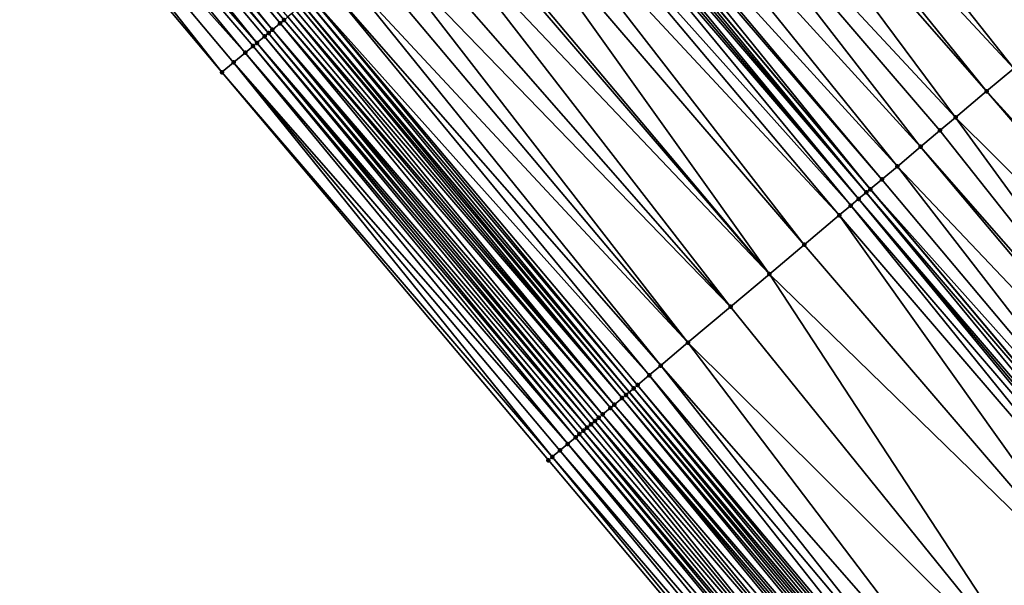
# Model space of a CAD drawing. Header units: feet. Extents: x 2004186 to 2014793, y 836912 to 864902.
# Tile 442 of 656: x 2008191 to 2008230, y 850998 to 851021. Entities that reach past the tile are written whole.
import ezdxf

# ---------------------------------------------------------------- set-up
doc = ezdxf.new("R2010")
doc.units = ezdxf.units.FT
doc.header["$LTSCALE"] = 100
doc.header["$MEASUREMENT"] = 0
for name, color, linetype, lineweight in [('EP_Travel Lane', 5, 'Continuous', 40), ('GPL_Skip Line', 2, 'Continuous', 40), ('Road Shots', 4, 'Continuous', 200), ('Road X-Section', 30, 'Continuous', 13)]:
    doc.layers.add(name, color=color, linetype=linetype, lineweight=lineweight)
doc.layers.add('I-77 SB_MM21-27-Surface-Border', color=7, linetype='Continuous')
doc.layers.add('I-77 SB_MM21-27-Surface-TIN', color=7, linetype='Continuous')

msp = doc.modelspace()

# ---------------------------------------------------------------- linework, layer by layer
at = {"layer": 'EP_Travel Lane'}
msp.add_polyline3d([(2008292.161601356, 850914.2869187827, 430.6268479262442), (2008279.284497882, 850929.5896444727, 430.7093854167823), (2008266.40731195, 850944.8924681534, 430.7616198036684), (2008253.53014894, 850960.1952645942, 430.8222839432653), (2008240.644264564, 850975.4849806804, 430.932558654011), (2008227.753702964, 850990.7763473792, 431.021995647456), (2008214.863085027, 851006.067780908, 431.0876824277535), (2008201.972478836, 851021.3592005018, 431.1583114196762), (2008189.081876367, 851036.6506156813, 431.2305141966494), (2008176.191295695, 851051.9420050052, 431.3119056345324), (2008163.300685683, 851067.2334291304, 431.3809291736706), (2008150.410106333, 851082.5248168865, 431.4628726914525), (2008137.537942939, 851097.8331091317, 431.5089048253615), (2008124.675411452, 851113.1481783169, 431.575924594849)], dxfattribs=at)
at = {"layer": 'GPL_Skip Line'}
msp.add_polyline3d([(2008301.634466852, 850922.2540007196, 430.8343349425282), (2008288.760262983, 850937.5592348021, 430.9043157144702), (2008275.886114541, 850952.8644029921, 430.9946586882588), (2008263.011883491, 850968.1696693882, 431.0546537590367), (2008250.133467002, 850983.4711834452, 431.1583035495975), (2008237.254279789, 850998.7721472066, 431.2429606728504), (2008224.375028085, 851014.0731875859, 431.3004063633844), (2008211.495798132, 851029.3742021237, 431.3670298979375), (2008198.61661087, 851044.6751659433, 431.4516665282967), (2008185.737372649, 851059.9761903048, 431.5148009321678), (2008172.858154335, 851075.2771910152, 431.5863354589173), (2008159.978934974, 851090.5781929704, 431.6574278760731), (2008147.100408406, 851105.8798665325, 431.7113844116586), (2008134.222225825, 851121.1818336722, 431.7648427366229)], dxfattribs=at)
at = {"layer": 'I-77 SB_MM21-27-Surface-Border', "color": 3, "linetype": 'ByBlock', "lineweight": -2}
msp.add_polyline3d([(2008290.613956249, 850912.9853251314, 430.585426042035), (2008277.739760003, 850928.2905501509, 430.6582145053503), (2008263.640976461, 850942.566024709, 430.6716880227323), (2008250.613693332, 850957.7425469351, 430.7321086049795), (2008237.585765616, 850972.911108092, 430.820481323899), (2008224.553565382, 850988.0832812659, 430.9042862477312), (2008211.6743638, 851003.3842620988, 430.9828871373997), (2008198.795162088, 851018.6852430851, 431.0614199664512), (2008185.915927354, 851033.9862633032, 431.1260261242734), (2008173.18973651, 851049.4160374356, 431.2045160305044), (2008160.616530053, 851064.974636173, 431.2717835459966), (2008148.349384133, 851080.7907751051, 431.3553174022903), (2008135.776214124, 851096.3508253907, 431.4326714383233), (2008122.285934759, 851111.1376832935, 431.4796372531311)], dxfattribs=at)
at = {"layer": 'I-77 SB_MM21-27-Surface-TIN', "color": 128, "linetype": 'ByBlock', "lineweight": -2}
for points in [[(2008188.364326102, 851036.0466864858, 431.2201145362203), (2008188.211312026, 851035.9178971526, 431.2188100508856), (2008201.090536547, 851020.6168890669, 431.1498949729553)], [(2008188.364326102, 851036.0466864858, 431.2201145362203), (2008201.243562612, 851020.7456641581, 431.1562576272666), (2008201.396573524, 851020.8744572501, 431.1562273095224)], [(2008188.364326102, 851036.0466864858, 431.2201145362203), (2008201.090536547, 851020.6168890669, 431.1498949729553), (2008201.243562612, 851020.7456641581, 431.1562576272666)], [(2008187.905269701, 851035.6603353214, 431.2102217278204), (2008187.59921527, 851035.4027878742, 431.1965248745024), (2008200.631446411, 851020.2305779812, 431.1257677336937)], [(2008188.211312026, 851035.9178971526, 431.2188100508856), (2008187.905269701, 851035.6603353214, 431.2102217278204), (2008200.784473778, 851020.3593515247, 431.1326802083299)], [(2008187.905269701, 851035.6603353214, 431.2102217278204), (2008200.631446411, 851020.2305779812, 431.1257677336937), (2008200.784473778, 851020.3593515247, 431.1326802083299)], [(2008188.211312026, 851035.9178971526, 431.2188100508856), (2008200.784473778, 851020.3593515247, 431.1326802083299), (2008201.090536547, 851020.6168890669, 431.1498949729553)], [(2008219.299147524, 851035.9428959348, 431.2780660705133), (2008217.616073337, 851034.5261174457, 431.2977489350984), (2008231.413351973, 851019.9978814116, 431.2238530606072)], [(2008219.299147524, 851035.9428959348, 431.2780660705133), (2008232.025375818, 851020.5130773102, 431.215373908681), (2008232.331378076, 851020.7706867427, 431.2070559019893)], [(2008219.299147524, 851035.9428959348, 431.2780660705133), (2008231.413351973, 851019.9978814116, 431.2238530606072), (2008232.025375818, 851020.5130773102, 431.215373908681)], [(2008187.59921527, 851035.4027878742, 431.1965248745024), (2008186.987114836, 851034.8876829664, 431.1726874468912), (2008200.172396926, 851019.8442186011, 431.118792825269)], [(2008187.59921527, 851035.4027878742, 431.1965248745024), (2008200.478427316, 851020.1017946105, 431.1223456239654), (2008200.631446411, 851020.2305779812, 431.1257677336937)], [(2008187.59921527, 851035.4027878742, 431.1965248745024), (2008200.172396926, 851019.8442186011, 431.118792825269), (2008200.478427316, 851020.1017946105, 431.1223456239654)], [(2008186.987114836, 851034.8876829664, 431.1726874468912), (2008186.374999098, 851034.3725962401, 431.1423925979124), (2008199.713315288, 851019.4578974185, 431.0982516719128)], [(2008186.987114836, 851034.8876829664, 431.1726874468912), (2008200.019375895, 851019.7154375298, 431.1145539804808), (2008200.172396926, 851019.8442186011, 431.118792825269)], [(2008186.987114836, 851034.8876829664, 431.1726874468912), (2008199.713315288, 851019.4578974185, 431.0982516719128), (2008200.019375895, 851019.7154375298, 431.1145539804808)], [(2008217.616073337, 851034.5261174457, 431.2977489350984), (2008216.392008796, 851033.4957456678, 431.3075966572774), (2008230.036284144, 851018.838707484, 431.236948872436)], [(2008217.616073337, 851034.5261174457, 431.2977489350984), (2008230.036284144, 851018.838707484, 431.236948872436), (2008231.413351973, 851019.9978814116, 431.2238530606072)], [(2008186.374999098, 851034.3725962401, 431.1423925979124), (2008185.915927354, 851033.9862633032, 431.1260261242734), (2008198.795162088, 851018.6852430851, 431.0614199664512)], [(2008186.374999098, 851034.3725962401, 431.1423925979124), (2008199.25423714, 851019.0715720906, 431.0791828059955), (2008199.713315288, 851019.4578974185, 431.0982516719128)], [(2008186.374999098, 851034.3725962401, 431.1423925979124), (2008198.795162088, 851018.6852430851, 431.0614199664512), (2008199.25423714, 851019.0715720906, 431.0791828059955)], [(2008216.392008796, 851033.4957456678, 431.3075966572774), (2008215.779979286, 851032.9805564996, 431.3136851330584), (2008228.965223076, 851017.9371376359, 431.2436278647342)], [(2008216.392008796, 851033.4957456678, 431.3075966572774), (2008228.965223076, 851017.9371376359, 431.2436278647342), (2008230.036284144, 851018.838707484, 431.236948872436)], [(2008215.779979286, 851032.9805564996, 431.3136851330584), (2008214.096900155, 851031.5637838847, 431.3312816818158), (2008227.741159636, 851016.9067645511, 431.2539403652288)], [(2008215.779979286, 851032.9805564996, 431.3136851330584), (2008227.741159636, 851016.9067645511, 431.2539403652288), (2008228.965223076, 851017.9371376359, 431.2436278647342)], [(2008214.096900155, 851031.5637838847, 431.3312816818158), (2008212.872856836, 851030.5333868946, 431.3500837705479), (2008226.364100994, 851015.7475797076, 431.2709129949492)], [(2008214.096900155, 851031.5637838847, 431.3312816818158), (2008227.129127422, 851016.3915785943, 431.2588885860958), (2008227.741159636, 851016.9067645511, 431.2539403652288)], [(2008214.096900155, 851031.5637838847, 431.3312816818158), (2008226.364100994, 851015.7475797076, 431.2709129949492), (2008227.129127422, 851016.3915785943, 431.2588885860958)], [(2008212.872856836, 851030.5333868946, 431.3500837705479), (2008211.954839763, 851029.7605708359, 431.3706904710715), (2008225.446072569, 851014.9747771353, 431.2867303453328)], [(2008212.872856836, 851030.5333868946, 431.3500837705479), (2008225.446072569, 851014.9747771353, 431.2867303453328), (2008226.364100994, 851015.7475797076, 431.2709129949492)], [(2008211.801823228, 851029.6317844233, 431.3683487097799), (2008211.495798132, 851029.3742021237, 431.3670298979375), (2008224.375028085, 851014.0731875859, 431.3004063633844)], [(2008211.954839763, 851029.7605708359, 431.3706904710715), (2008211.801823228, 851029.6317844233, 431.3683487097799), (2008224.83405208, 851014.4595772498, 431.2966255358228)], [(2008211.801823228, 851029.6317844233, 431.3683487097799), (2008224.375028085, 851014.0731875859, 431.3004063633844), (2008224.83405208, 851014.4595772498, 431.2966255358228)], [(2008211.954839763, 851029.7605708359, 431.3706904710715), (2008224.83405208, 851014.4595772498, 431.2966255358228), (2008225.446072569, 851014.9747771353, 431.2867303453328)], [(2008211.036776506, 851028.987809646, 431.3718099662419), (2008210.883763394, 851028.8590191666, 431.3709124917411), (2008223.915998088, 851013.686805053, 431.3016547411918)], [(2008211.189778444, 851029.1166134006, 431.3679925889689), (2008211.036776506, 851028.987809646, 431.3718099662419), (2008223.915998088, 851013.686805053, 431.3016547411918)], [(2008211.342785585, 851029.2454109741, 431.3663704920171), (2008211.189778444, 851029.1166134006, 431.3679925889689), (2008224.222012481, 851013.9444000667, 431.2984576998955)], [(2008211.189778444, 851029.1166134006, 431.3679925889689), (2008223.915998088, 851013.686805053, 431.3016547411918), (2008224.222012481, 851013.9444000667, 431.2984576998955)], [(2008211.342785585, 851029.2454109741, 431.3663704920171), (2008224.222012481, 851013.9444000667, 431.2984576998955), (2008211.495798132, 851029.3742021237, 431.3670298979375)], [(2008224.222012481, 851013.9444000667, 431.2984576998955), (2008224.375028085, 851014.0731875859, 431.3004063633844), (2008211.495798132, 851029.3742021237, 431.3670298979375)], [(2008210.883763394, 851028.8590191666, 431.3709124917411), (2008210.271691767, 851028.3438800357, 431.3592298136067), (2008223.60997023, 851013.4292260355, 431.299170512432)], [(2008210.883763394, 851028.8590191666, 431.3709124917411), (2008223.60997023, 851013.4292260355, 431.299170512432), (2008223.915998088, 851013.686805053, 431.3016547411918)], [(2008210.271691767, 851028.3438800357, 431.3592298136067), (2008209.506585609, 851027.69997587, 431.3376126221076), (2008223.150911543, 851013.0428775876, 431.2883131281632)], [(2008210.271691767, 851028.3438800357, 431.3592298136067), (2008223.150911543, 851013.0428775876, 431.2883131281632), (2008223.60997023, 851013.4292260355, 431.299170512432)], [(2008209.506585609, 851027.69997587, 431.3376126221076), (2008208.741488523, 851027.0560609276, 431.3198229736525), (2008221.773730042, 851011.8838387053, 431.2534462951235)], [(2008209.506585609, 851027.69997587, 431.3376126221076), (2008221.773730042, 851011.8838387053, 431.2534462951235), (2008223.150911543, 851013.0428775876, 431.2883131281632)], [(2008208.741488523, 851027.0560609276, 431.3198229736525), (2008207.517353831, 851026.025772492, 431.3000707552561), (2008220.396562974, 851010.724782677, 431.2246688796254)], [(2008208.741488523, 851027.0560609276, 431.3198229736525), (2008220.396562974, 851010.724782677, 431.2246688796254), (2008221.773730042, 851011.8838387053, 431.2534462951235)], [(2008207.364333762, 851025.8969902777, 431.2962378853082), (2008206.599247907, 851025.2530619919, 431.2831873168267), (2008220.396562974, 851010.724782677, 431.2246688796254)], [(2008207.517353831, 851026.025772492, 431.3000707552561), (2008207.364333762, 851025.8969902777, 431.2962378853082), (2008220.396562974, 851010.724782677, 431.2246688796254)], [(2008206.599247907, 851025.2530619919, 431.2831873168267), (2008205.681133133, 851024.480362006, 431.2625695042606), (2008218.866399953, 851009.4369157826, 431.2022346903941)], [(2008206.599247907, 851025.2530619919, 431.2831873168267), (2008218.866399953, 851009.4369157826, 431.2022346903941), (2008220.396562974, 851010.724782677, 431.2246688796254)], [(2008205.681133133, 851024.480362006, 431.2625695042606), (2008204.91604166, 851023.8364403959, 431.2471479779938), (2008218.866399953, 851009.4369157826, 431.2022346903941)], [(2008204.91604166, 851023.8364403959, 431.2471479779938), (2008204.303964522, 851023.3213078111, 431.2331403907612), (2008217.1831991, 851008.0202877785, 431.1684722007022)], [(2008204.91604166, 851023.8364403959, 431.2471479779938), (2008217.1831991, 851008.0202877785, 431.1684722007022), (2008218.866399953, 851009.4369157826, 431.2022346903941)], [(2008204.303964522, 851023.3213078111, 431.2331403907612), (2008203.538879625, 851022.677378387, 431.2204939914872), (2008217.1831991, 851008.0202877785, 431.1684722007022)], [(2008203.538879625, 851022.677378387, 431.2204939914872), (2008202.926813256, 851022.1622330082, 431.2110302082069), (2008216.112084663, 851007.1187813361, 431.1526320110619)], [(2008203.538879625, 851022.677378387, 431.2204939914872), (2008216.112084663, 851007.1187813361, 431.1526320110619), (2008217.1831991, 851008.0202877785, 431.1684722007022)], [(2008202.926813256, 851022.1622330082, 431.2110302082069), (2008202.314717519, 851021.6471225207, 431.1891744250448), (2008215.653028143, 851006.732430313, 431.1426892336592)], [(2008202.926813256, 851022.1622330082, 431.2110302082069), (2008215.653028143, 851006.732430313, 431.1426892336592), (2008216.112084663, 851007.1187813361, 431.1526320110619)], [(2008202.314717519, 851021.6471225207, 431.1891744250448), (2008202.161688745, 851021.5183506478, 431.181668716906), (2008215.040909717, 851006.2173467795, 431.111260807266)], [(2008202.314717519, 851021.6471225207, 431.1891744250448), (2008215.193946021, 851006.3461097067, 431.1219436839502), (2008215.653028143, 851006.732430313, 431.1426892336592)], [(2008202.314717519, 851021.6471225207, 431.1891744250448), (2008215.040909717, 851006.2173467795, 431.111260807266), (2008215.193946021, 851006.3461097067, 431.1219436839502)], [(2008201.855577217, 851021.2608710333, 431.1438803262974), (2008201.702563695, 851021.1320810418, 431.1428095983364), (2008214.58175749, 851005.8311094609, 431.0609347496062)], [(2008201.855577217, 851021.2608710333, 431.1438803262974), (2008214.734791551, 851005.9598750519, 431.0706715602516), (2008201.972478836, 851021.3592005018, 431.1583114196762)], [(2008201.855577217, 851021.2608710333, 431.1438803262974), (2008214.58175749, 851005.8311094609, 431.0609347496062), (2008214.734791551, 851005.9598750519, 431.0706715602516)], [(2008202.161688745, 851021.5183506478, 431.181668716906), (2008201.972478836, 851021.3592005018, 431.1583114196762), (2008214.863085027, 851006.067780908, 431.0876824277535)], [(2008214.734791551, 851005.9598750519, 431.0706715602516), (2008214.863085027, 851006.067780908, 431.0876824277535), (2008201.972478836, 851021.3592005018, 431.1583114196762)], [(2008202.161688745, 851021.5183506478, 431.181668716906), (2008214.863085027, 851006.067780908, 431.0876824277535), (2008215.040909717, 851006.2173467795, 431.111260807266)], [(2008201.396573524, 851020.8744572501, 431.1562273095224), (2008201.243562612, 851020.7456641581, 431.1562576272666), (2008214.27576926, 851005.5734833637, 431.0751714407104)], [(2008201.549573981, 851021.0032627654, 431.1517845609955), (2008201.396573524, 851020.8744572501, 431.1562273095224), (2008214.27576926, 851005.5734833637, 431.0751714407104)], [(2008201.702563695, 851021.1320810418, 431.1428095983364), (2008201.549573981, 851021.0032627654, 431.1517845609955), (2008214.58175749, 851005.8311094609, 431.0609347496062)], [(2008201.549573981, 851021.0032627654, 431.1517845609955), (2008214.27576926, 851005.5734833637, 431.0751714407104), (2008214.58175749, 851005.8311094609, 431.0609347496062)], [(2008201.090536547, 851020.6168890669, 431.1498949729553), (2008200.784473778, 851020.3593515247, 431.1326802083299), (2008213.816692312, 851005.1871566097, 431.0566092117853)], [(2008201.243562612, 851020.7456641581, 431.1562576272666), (2008201.090536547, 851020.6168890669, 431.1498949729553), (2008214.122760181, 851005.4446880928, 431.0759757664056)], [(2008201.090536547, 851020.6168890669, 431.1498949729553), (2008213.816692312, 851005.1871566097, 431.0566092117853), (2008214.122760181, 851005.4446880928, 431.0759757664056)], [(2008201.243562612, 851020.7456641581, 431.1562576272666), (2008214.122760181, 851005.4446880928, 431.0759757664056), (2008214.27576926, 851005.5734833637, 431.0751714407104)], [(2008200.478427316, 851020.1017946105, 431.1223456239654), (2008200.172396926, 851019.8442186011, 431.118792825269), (2008213.2046052, 851004.6720358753, 431.0383930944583)], [(2008200.631446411, 851020.2305779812, 431.1257677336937), (2008200.478427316, 851020.1017946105, 431.1223456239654), (2008213.357637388, 851004.800803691, 431.0473396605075)], [(2008200.478427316, 851020.1017946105, 431.1223456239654), (2008213.2046052, 851004.6720358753, 431.0383930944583), (2008213.357637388, 851004.800803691, 431.0473396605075)], [(2008200.784473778, 851020.3593515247, 431.1326802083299), (2008200.631446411, 851020.2305779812, 431.1257677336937), (2008213.510661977, 851004.9295805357, 431.0530795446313)], [(2008200.631446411, 851020.2305779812, 431.1257677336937), (2008213.357637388, 851004.800803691, 431.0473396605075), (2008213.510661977, 851004.9295805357, 431.0530795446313)], [(2008200.784473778, 851020.3593515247, 431.1326802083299), (2008213.663674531, 851005.0583716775, 431.0537416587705), (2008213.816692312, 851005.1871566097, 431.0566092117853)], [(2008200.784473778, 851020.3593515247, 431.1326802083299), (2008213.510661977, 851004.9295805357, 431.0530795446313), (2008213.663674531, 851005.0583716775, 431.0537416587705)], [(2008200.019375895, 851019.7154375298, 431.1145539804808), (2008199.713315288, 851019.4578974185, 431.0982516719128), (2008212.7455509, 851004.2856822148, 431.0293870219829)], [(2008200.172396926, 851019.8442186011, 431.118792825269), (2008200.019375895, 851019.7154375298, 431.1145539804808), (2008212.898577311, 851004.4144568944, 431.0358958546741)], [(2008200.019375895, 851019.7154375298, 431.1145539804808), (2008212.7455509, 851004.2856822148, 431.0293870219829), (2008212.898577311, 851004.4144568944, 431.0358958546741)], [(2008200.172396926, 851019.8442186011, 431.118792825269), (2008213.051582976, 851004.5432562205, 431.0336512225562), (2008213.2046052, 851004.6720358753, 431.0383930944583)], [(2008200.172396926, 851019.8442186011, 431.118792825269), (2008212.898577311, 851004.4144568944, 431.0358958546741), (2008213.051582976, 851004.5432562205, 431.0336512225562)], [(2008199.713315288, 851019.4578974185, 431.0982516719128), (2008199.25423714, 851019.0715720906, 431.0791828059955), (2008212.439485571, 851004.0281477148, 431.0110919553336)], [(2008199.713315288, 851019.4578974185, 431.0982516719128), (2008212.439485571, 851004.0281477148, 431.0110919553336), (2008212.7455509, 851004.2856822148, 431.0293870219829)], [(2008199.25423714, 851019.0715720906, 431.0791828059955), (2008198.795162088, 851018.6852430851, 431.0614199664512), (2008211.827394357, 851003.5130318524, 430.9911454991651)], [(2008199.25423714, 851019.0715720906, 431.0791828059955), (2008212.133442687, 851003.7705865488, 431.0022675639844), (2008212.439485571, 851004.0281477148, 431.0110919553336)], [(2008199.25423714, 851019.0715720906, 431.0791828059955), (2008211.827394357, 851003.5130318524, 430.9911454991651), (2008212.133442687, 851003.7705865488, 431.0022675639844)], [(2008198.795162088, 851018.6852430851, 431.0614199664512), (2008211.6743638, 851003.3842620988, 430.9828871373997), (2008211.827394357, 851003.5130318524, 430.9911454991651)], [(2008230.036284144, 851018.838707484, 431.236948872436), (2008228.965223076, 851017.9371376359, 431.2436278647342), (2008242.456505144, 851003.151285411, 431.1804561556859)], [(2008228.965223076, 851017.9371376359, 431.2436278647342), (2008227.741159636, 851016.9067645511, 431.2539403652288), (2008241.997481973, 851002.7648947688, 431.184584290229)], [(2008228.965223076, 851017.9371376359, 431.2436278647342), (2008241.997481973, 851002.7648947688, 431.184584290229), (2008242.456505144, 851003.151285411, 431.1804561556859)], [(2008227.741159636, 851016.9067645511, 431.2539403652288), (2008227.129127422, 851016.3915785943, 431.2588885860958), (2008239.549355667, 851000.7041479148, 431.2054510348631)], [(2008227.741159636, 851016.9067645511, 431.2539403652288), (2008239.549355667, 851000.7041479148, 431.2054510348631), (2008241.997481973, 851002.7648947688, 431.184584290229)], [(2008227.129127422, 851016.3915785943, 431.2588885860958), (2008226.364100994, 851015.7475797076, 431.2709129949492), (2008239.549355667, 851000.7041479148, 431.2054510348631)], [(2008226.364100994, 851015.7475797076, 431.2709129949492), (2008225.446072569, 851014.9747771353, 431.2867303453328), (2008239.243347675, 851000.446545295, 431.2113493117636)], [(2008226.364100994, 851015.7475797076, 431.2709129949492), (2008239.243347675, 851000.446545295, 431.2113493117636), (2008239.549355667, 851000.7041479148, 431.2054510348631)], [(2008225.446072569, 851014.9747771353, 431.2867303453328), (2008224.83405208, 851014.4595772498, 431.2966255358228), (2008237.713310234, 850999.1585292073, 431.2419017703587)], [(2008225.446072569, 851014.9747771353, 431.2867303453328), (2008237.713310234, 850999.1585292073, 431.2419017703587), (2008239.243347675, 851000.446545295, 431.2113493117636)], [(2008224.83405208, 851014.4595772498, 431.2966255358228), (2008224.375028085, 851014.0731875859, 431.3004063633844), (2008237.713310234, 850999.1585292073, 431.2419017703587)], [(2008224.222012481, 851013.9444000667, 431.2984576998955), (2008223.915998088, 851013.686805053, 431.3016547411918), (2008236.948259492, 850998.5145592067, 431.2436666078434)], [(2008224.222012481, 851013.9444000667, 431.2984576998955), (2008237.254279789, 850998.7721472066, 431.2429606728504), (2008224.375028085, 851014.0731875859, 431.3004063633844)], [(2008224.222012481, 851013.9444000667, 431.2984576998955), (2008236.948259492, 850998.5145592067, 431.2436666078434), (2008237.254279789, 850998.7721472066, 431.2429606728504)], [(2008237.713310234, 850999.1585292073, 431.2419017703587), (2008224.375028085, 851014.0731875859, 431.3004063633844), (2008237.254279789, 850998.7721472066, 431.2429606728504)], [(2008223.915998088, 851013.686805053, 431.3016547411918), (2008223.60997023, 851013.4292260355, 431.299170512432), (2008236.642249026, 850998.256959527, 431.2485205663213)], [(2008223.915998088, 851013.686805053, 431.3016547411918), (2008236.79525688, 850998.3857562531, 431.2471995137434), (2008236.948259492, 850998.5145592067, 431.2436666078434)], [(2008223.915998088, 851013.686805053, 431.3016547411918), (2008236.642249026, 850998.256959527, 431.2485205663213), (2008236.79525688, 850998.3857562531, 431.2471995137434)], [(2008223.60997023, 851013.4292260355, 431.299170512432), (2008223.150911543, 851013.0428775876, 431.2883131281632), (2008236.183199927, 850997.8705996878, 431.2417087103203)], [(2008223.60997023, 851013.4292260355, 431.299170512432), (2008236.183199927, 850997.8705996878, 431.2417087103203), (2008236.642249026, 850998.256959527, 431.2485205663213)], [(2008223.150911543, 851013.0428775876, 431.2883131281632), (2008221.773730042, 851011.8838387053, 431.2534462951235), (2008234.80601829, 850996.7115609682, 431.2067832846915)], [(2008223.150911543, 851013.0428775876, 431.2883131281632), (2008234.80601829, 850996.7115609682, 431.2067832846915), (2008236.183199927, 850997.8705996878, 431.2417087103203)], [(2008221.773730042, 851011.8838387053, 431.2534462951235), (2008220.396562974, 851010.724782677, 431.2246688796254), (2008234.80601829, 850996.7115609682, 431.2067832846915)], [(2008220.396562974, 851010.724782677, 431.2246688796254), (2008218.866399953, 851009.4369157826, 431.2022346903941), (2008231.439598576, 850993.8783263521, 431.1316588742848)], [(2008220.396562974, 851010.724782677, 431.2246688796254), (2008231.439598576, 850993.8783263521, 431.1316588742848), (2008234.80601829, 850996.7115609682, 431.2067832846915)], [(2008218.866399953, 851009.4369157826, 431.2022346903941), (2008217.1831991, 851008.0202877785, 431.1684722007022), (2008231.439598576, 850993.8783263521, 431.1316588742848)], [(2008217.1831991, 851008.0202877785, 431.1684722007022), (2008216.112084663, 851007.1187813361, 431.1526320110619), (2008229.297345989, 850992.075341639, 431.0899718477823)], [(2008217.1831991, 851008.0202877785, 431.1684722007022), (2008229.297345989, 850992.075341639, 431.0899718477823), (2008231.439598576, 850993.8783263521, 431.1316588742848)], [(2008216.112084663, 851007.1187813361, 431.1526320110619), (2008215.653028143, 851006.732430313, 431.1426892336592), (2008228.532252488, 850991.4314224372, 431.0736950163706)], [(2008216.112084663, 851007.1187813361, 431.1526320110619), (2008228.532252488, 850991.4314224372, 431.0736950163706), (2008229.297345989, 850992.075341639, 431.0899718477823)], [(2008215.653028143, 851006.732430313, 431.1426892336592), (2008215.193946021, 851006.3461097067, 431.1219436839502), (2008228.073182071, 850991.0450879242, 431.0578882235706)], [(2008215.653028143, 851006.732430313, 431.1426892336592), (2008228.073182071, 850991.0450879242, 431.0578882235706), (2008228.532252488, 850991.4314224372, 431.0736950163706)], [(2008214.734791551, 851005.9598750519, 431.0706715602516), (2008227.614014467, 850990.6588688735, 431.0010738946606), (2008214.863085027, 851006.067780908, 431.0876824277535)], [(2008215.040909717, 851006.2173467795, 431.111260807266), (2008214.863085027, 851006.067780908, 431.0876824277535), (2008227.753702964, 850990.7763473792, 431.021995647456)], [(2008227.614014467, 850990.6588688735, 431.0010738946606), (2008227.753702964, 850990.7763473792, 431.021995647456), (2008214.863085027, 851006.067780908, 431.0876824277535)], [(2008215.193946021, 851006.3461097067, 431.1219436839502), (2008215.040909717, 851006.2173467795, 431.111260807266), (2008227.920145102, 850990.916325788, 431.0469244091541)], [(2008215.040909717, 851006.2173467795, 431.111260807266), (2008227.753702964, 850990.7763473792, 431.021995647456), (2008227.920145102, 850990.916325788, 431.0469244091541)], [(2008215.193946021, 851006.3461097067, 431.1219436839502), (2008227.920145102, 850990.916325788, 431.0469244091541), (2008228.073182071, 850991.0450879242, 431.0578882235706)], [(2008214.58175749, 851005.8311094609, 431.0609347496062), (2008214.27576926, 851005.5734833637, 431.0751714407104), (2008227.307993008, 850990.4012822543, 431.0012893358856)], [(2008214.734791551, 851005.9598750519, 431.0706715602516), (2008214.58175749, 851005.8311094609, 431.0609347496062), (2008227.46097764, 850990.5301065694, 430.9901696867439)], [(2008214.58175749, 851005.8311094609, 431.0609347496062), (2008227.307993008, 850990.4012822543, 431.0012893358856), (2008227.46097764, 850990.5301065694, 430.9901696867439)], [(2008214.734791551, 851005.9598750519, 431.0706715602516), (2008227.46097764, 850990.5301065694, 430.9901696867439), (2008227.614014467, 850990.6588688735, 431.0010738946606)], [(2008214.122760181, 851005.4446880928, 431.0759757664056), (2008213.816692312, 851005.1871566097, 431.0566092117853), (2008226.848961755, 850990.0149012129, 431.0020077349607)], [(2008214.27576926, 851005.5734833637, 431.0751714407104), (2008214.122760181, 851005.4446880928, 431.0759757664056), (2008227.154994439, 850990.2724744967, 431.0065284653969)], [(2008214.122760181, 851005.4446880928, 431.0759757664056), (2008227.001986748, 850990.143677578, 431.0079179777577), (2008227.154994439, 850990.2724744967, 431.0065284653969)], [(2008214.122760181, 851005.4446880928, 431.0759757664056), (2008226.848961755, 850990.0149012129, 431.0020077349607), (2008227.001986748, 850990.143677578, 431.0079179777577)], [(2008214.27576926, 851005.5734833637, 431.0751714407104), (2008227.154994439, 850990.2724744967, 431.0065284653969), (2008227.307993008, 850990.4012822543, 431.0012893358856)], [(2008213.510661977, 851004.9295805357, 431.0530795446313), (2008213.357637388, 851004.800803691, 431.0473396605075), (2008226.083813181, 850989.3710474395, 430.9624931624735)], [(2008213.663674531, 851005.0583716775, 431.0537416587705), (2008213.510661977, 851004.9295805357, 431.0530795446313), (2008226.542892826, 850989.7573709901, 430.9821933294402)], [(2008213.510661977, 851004.9295805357, 431.0530795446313), (2008226.083813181, 850989.3710474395, 430.9624931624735), (2008226.542892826, 850989.7573709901, 430.9821933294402)], [(2008213.816692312, 851005.1871566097, 431.0566092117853), (2008213.663674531, 851005.0583716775, 431.0537416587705), (2008226.542892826, 850989.7573709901, 430.9821933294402)], [(2008213.816692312, 851005.1871566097, 431.0566092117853), (2008226.542892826, 850989.7573709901, 430.9821933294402), (2008226.848961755, 850990.0149012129, 431.0020077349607)], [(2008213.051582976, 851004.5432562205, 431.0336512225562), (2008212.898577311, 851004.4144568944, 431.0358958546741), (2008225.777788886, 850989.1134641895, 430.9615120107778)], [(2008213.2046052, 851004.6720358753, 431.0383930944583), (2008213.051582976, 851004.5432562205, 431.0336512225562), (2008226.083813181, 850989.3710474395, 430.9624931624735)], [(2008213.051582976, 851004.5432562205, 431.0336512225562), (2008225.777788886, 850989.1134641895, 430.9615120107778), (2008226.083813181, 850989.3710474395, 430.9624931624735)], [(2008213.357637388, 851004.800803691, 431.0473396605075), (2008213.2046052, 851004.6720358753, 431.0383930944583), (2008226.083813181, 850989.3710474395, 430.9624931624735)], [(2008212.7455509, 851004.2856822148, 431.0293870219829), (2008212.439485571, 851004.0281477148, 431.0110919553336), (2008225.47172371, 850988.8559295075, 430.9432814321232)], [(2008212.898577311, 851004.4144568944, 431.0358958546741), (2008212.7455509, 851004.2856822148, 431.0293870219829), (2008225.624760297, 850988.9846920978, 430.9540839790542)], [(2008212.7455509, 851004.2856822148, 431.0293870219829), (2008225.47172371, 850988.8559295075, 430.9432814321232), (2008225.624760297, 850988.9846920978, 430.9540839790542)], [(2008212.898577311, 851004.4144568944, 431.0358958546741), (2008225.624760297, 850988.9846920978, 430.9540839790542), (2008225.777788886, 850989.1134641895, 430.9615120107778)], [(2008212.133442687, 851003.7705865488, 431.0022675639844), (2008211.827394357, 851003.5130318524, 430.9911454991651), (2008224.859617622, 850988.3408313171, 430.9170582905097)], [(2008212.439485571, 851004.0281477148, 431.0110919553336), (2008212.133442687, 851003.7705865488, 431.0022675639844), (2008225.165664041, 850988.5983882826, 430.9273746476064)], [(2008212.133442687, 851003.7705865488, 431.0022675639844), (2008224.859617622, 850988.3408313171, 430.9170582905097), (2008225.165664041, 850988.5983882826, 430.9273746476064)], [(2008212.439485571, 851004.0281477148, 431.0110919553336), (2008225.165664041, 850988.5983882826, 430.9273746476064), (2008225.47172371, 850988.8559295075, 430.9432814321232)], [(2008211.827394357, 851003.5130318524, 430.9911454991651), (2008211.6743638, 851003.3842620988, 430.9828871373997), (2008224.553565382, 850988.0832812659, 430.9042862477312)], [(2008211.827394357, 851003.5130318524, 430.9911454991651), (2008224.553565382, 850988.0832812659, 430.9042862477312), (2008224.859617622, 850988.3408313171, 430.9170582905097)]]:
    msp.add_3dface(points, dxfattribs=at)
at = {"layer": 'Road Shots', "lineweight": 100}
for p in [(2008201.090536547, 851020.6168890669, 431.1498949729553), (2008201.243562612, 851020.7456641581, 431.1562576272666), (2008200.478427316, 851020.1017946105, 431.1223456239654), (2008200.631446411, 851020.2305779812, 431.1257677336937), (2008200.784473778, 851020.3593515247, 431.1326802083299), (2008200.019375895, 851019.7154375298, 431.1145539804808), (2008200.172396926, 851019.8442186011, 431.118792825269), (2008199.713315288, 851019.4578974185, 431.0982516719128), (2008199.25423714, 851019.0715720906, 431.0791828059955), (2008198.795162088, 851018.6852430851, 431.0614199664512), (2008228.965223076, 851017.9371376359, 431.2436278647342), (2008227.741159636, 851016.9067645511, 431.2539403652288), (2008227.129127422, 851016.3915785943, 431.2588885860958), (2008226.364100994, 851015.7475797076, 431.2709129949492), (2008225.446072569, 851014.9747771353, 431.2867303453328), (2008224.83405208, 851014.4595772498, 431.2966255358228), (2008224.222012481, 851013.9444000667, 431.2984576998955), (2008224.375028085, 851014.0731875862, 431.3004063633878), (2008223.915998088, 851013.686805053, 431.3016547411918), (2008223.60997023, 851013.4292260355, 431.299170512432), (2008223.150911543, 851013.0428775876, 431.2883131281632), (2008221.773730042, 851011.8838387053, 431.2534462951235), (2008220.396562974, 851010.724782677, 431.2246688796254), (2008218.866399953, 851009.4369157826, 431.2022346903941), (2008217.1831991, 851008.0202877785, 431.1684722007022), (2008216.112084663, 851007.1187813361, 431.1526320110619), (2008215.653028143, 851006.732430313, 431.1426892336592), (2008215.040909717, 851006.2173467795, 431.111260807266), (2008215.193946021, 851006.3461097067, 431.1219436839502), (2008214.58175749, 851005.8311094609, 431.0609347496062), (2008214.734791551, 851005.9598750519, 431.0706715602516), (2008214.122760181, 851005.4446880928, 431.0759757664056), (2008214.27576926, 851005.5734833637, 431.0751714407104), (2008213.510661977, 851004.9295805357, 431.0530795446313), (2008213.663674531, 851005.0583716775, 431.0537416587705), (2008213.816692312, 851005.1871566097, 431.0566092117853), (2008213.051582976, 851004.5432562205, 431.0336512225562), (2008213.2046052, 851004.6720358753, 431.0383930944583), (2008213.357637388, 851004.800803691, 431.0473396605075), (2008212.7455509, 851004.2856822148, 431.0293870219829), (2008212.898577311, 851004.4144568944, 431.0358958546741), (2008212.133442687, 851003.7705865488, 431.0022675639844), (2008212.439485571, 851004.0281477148, 431.0110919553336), (2008211.6743638, 851003.3842620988, 430.9828871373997), (2008211.827394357, 851003.5130318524, 430.9911454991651)]:
    msp.add_point(p, dxfattribs=at)
at = {"layer": 'Road X-Section', "extrusion": (-0.6439606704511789, 0.7650497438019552, 0.003680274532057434), "elevation": -642127.8289915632, "flags": 128}
msp.add_lwpolyline([(-2084408.652959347, 2794.287038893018), (-2084409.252959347, 2794.304801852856), (-2084409.852959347, 2794.323870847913), (-2084410.252959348, 2794.340173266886), (-2084410.452959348, 2794.344412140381), (-2084410.852959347, 2794.347964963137), (-2084411.052959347, 2794.351387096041), (-2084411.252959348, 2794.358299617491), (-2084411.652959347, 2794.375514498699), (-2084411.852959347, 2794.381877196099), (-2084412.052959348, 2794.38184687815), (-2084412.252959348, 2794.377404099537), (-2084412.452959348, 2794.368429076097), (-2084412.652959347, 2794.369499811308), (-2084413.052959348, 2794.407288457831), (-2084413.252959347, 2794.414794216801), (-2084414.052959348, 2794.436650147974), (-2084414.852959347, 2794.446113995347), (-2084415.852959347, 2794.458760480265), (-2084416.652959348, 2794.472768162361), (-2084417.652959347, 2794.488189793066), (-2084418.852959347, 2794.508807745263), (-2084419.852959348, 2794.521858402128), (-2084420.052959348, 2794.525691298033), (-2084421.652959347, 2794.545443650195), (-2084422.652959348, 2794.563233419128), (-2084423.652959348, 2794.584850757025), (-2084424.452959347, 2794.596533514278), (-2084424.652959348, 2794.597430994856), (-2084424.852959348, 2794.59361359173), (-2084425.052959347, 2794.591991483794), (-2084425.652959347, 2794.593969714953), (-2084425.852959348, 2794.596311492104), (-2084427.052959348, 2794.575704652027), (-2084428.652959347, 2794.556902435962), (-2084430.852959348, 2794.539305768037), (-2084431.652959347, 2794.53321725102), (-2084433.252959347, 2794.52336946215), (-2084435.452959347, 2794.503686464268), (-2084436.052959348, 2794.493248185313), (-2084436.252959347, 2794.488321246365), (-2084436.452959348, 2794.487071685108), (-2084436.652959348, 2794.482458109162), (-2084437.052959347, 2794.457171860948), (-2084437.252959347, 2794.460254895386), (-2084437.452959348, 2794.467505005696), (-2084437.652959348, 2794.463733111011), (-2084437.852959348, 2794.454440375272), (-2084438.852959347, 2794.380583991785), (-2084439.252959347, 2794.354322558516), (-2084439.452959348, 2794.34828906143), (-2084440.252959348, 2794.300602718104), (-2084440.652959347, 2794.274338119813), (-2084440.852959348, 2794.257727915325)], dxfattribs=at)
at = {"layer": 'Road X-Section', "extrusion": (-0.6439606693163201, 0.7650497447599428, 0.003680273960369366), "elevation": -642147.8258974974, "flags": 128}
msp.add_lwpolyline([(-2084408.653913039, 2794.281733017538), (-2084408.853913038, 2794.289991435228), (-2084409.253913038, 2794.30111357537), (-2084409.653913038, 2794.30993802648), (-2084410.053913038, 2794.328233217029), (-2084410.253913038, 2794.334742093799), (-2084410.453913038, 2794.332497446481), (-2084410.653913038, 2794.337239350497), (-2084410.853913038, 2794.346185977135), (-2084411.053913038, 2794.35192590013), (-2084411.253913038, 2794.352588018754), (-2084411.453913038, 2794.355455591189), (-2084411.853913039, 2794.374822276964), (-2084412.053913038, 2794.374017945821), (-2084412.453913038, 2794.359781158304), (-2084412.653913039, 2794.369518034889), (-2084413.053913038, 2794.410107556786), (-2084413.253913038, 2794.420790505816), (-2084413.853913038, 2794.44153619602), (-2084414.453913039, 2794.451479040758), (-2084415.853913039, 2794.467319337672), (-2084418.053913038, 2794.501082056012), (-2084420.053913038, 2794.523516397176), (-2084421.853913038, 2794.552294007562), (-2084423.653913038, 2794.587161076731), (-2084424.253913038, 2794.598018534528), (-2084424.653913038, 2794.600502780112), (-2084425.053913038, 2794.597305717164), (-2084425.253913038, 2794.599254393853), (-2084425.853913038, 2794.595473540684), (-2084426.653913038, 2794.58557828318), (-2084427.853913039, 2794.569760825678), (-2084428.853913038, 2794.557736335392), (-2084429.653913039, 2794.552788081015), (-2084431.253913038, 2794.542475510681), (-2084432.653913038, 2794.53579647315), (-2084434.453913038, 2794.522700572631), (-2084435.253913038, 2794.514221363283), (-2084435.653913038, 2794.505903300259), (-2084435.853913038, 2794.498867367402), (-2084436.053913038, 2794.493962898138), (-2084436.453913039, 2794.491997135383), (-2084436.653913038, 2794.489463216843), (-2084436.853913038, 2794.484644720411), (-2084437.053913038, 2794.470064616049), (-2084437.253913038, 2794.466187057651), (-2084437.453913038, 2794.466706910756), (-2084437.653913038, 2794.460555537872), (-2084437.853913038, 2794.450342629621), (-2084438.453913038, 2794.404592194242), (-2084439.253913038, 2794.346790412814), (-2084439.453913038, 2794.343864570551), (-2084439.653913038, 2794.335507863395), (-2084440.253913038, 2794.29906414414), (-2084440.653913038, 2794.27222958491), (-2084440.853913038, 2794.251413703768)], dxfattribs=at)
at = {"layer": 'Road X-Section', "extrusion": (-0.6439606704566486, 0.7650497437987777, 0.003680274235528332), "elevation": -642167.82900538, "flags": 128}
msp.add_lwpolyline([(-2084408.652955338, 2794.276925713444), (-2084409.052955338, 2794.289697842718), (-2084409.452955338, 2794.300014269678), (-2084409.852955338, 2794.315921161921), (-2084410.052955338, 2794.326723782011), (-2084410.252955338, 2794.33415186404), (-2084410.652955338, 2794.335133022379), (-2084411.252955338, 2794.35483332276), (-2084411.652955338, 2794.374647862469), (-2084411.852955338, 2794.380558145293), (-2084412.052955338, 2794.379168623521), (-2084412.252955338, 2794.373929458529), (-2084412.452955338, 2794.362809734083), (-2084412.652955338, 2794.373714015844), (-2084413.052955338, 2794.419564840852), (-2084413.252955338, 2794.430528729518), (-2084413.852955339, 2794.446335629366), (-2084414.852955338, 2794.462612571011), (-2084417.652955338, 2794.504299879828), (-2084422.052955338, 2794.579424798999), (-2084423.852955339, 2794.614350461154), (-2084424.452955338, 2794.621162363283), (-2084424.652955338, 2794.619841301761), (-2084424.852955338, 2794.616308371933), (-2084425.852955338, 2794.614543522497), (-2084427.852955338, 2794.583990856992), (-2084428.252955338, 2794.578092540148), (-2084431.452955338, 2794.557225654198), (-2084432.052955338, 2794.553097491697), (-2084433.252955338, 2794.542684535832), (-2084434.052955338, 2794.536622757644), (-2084435.452955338, 2794.520758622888), (-2084436.452955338, 2794.501259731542), (-2084436.652955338, 2794.495561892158), (-2084436.852955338, 2794.482068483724), (-2084437.052955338, 2794.474055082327), (-2084437.252955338, 2794.483052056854), (-2084437.452955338, 2794.488211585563), (-2084437.652955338, 2794.483780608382), (-2084437.852955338, 2794.472138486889), (-2084438.252955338, 2794.435943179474), (-2084439.052955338, 2794.376943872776), (-2084439.252955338, 2794.363503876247), (-2084439.452955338, 2794.3620133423), (-2084439.652955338, 2794.353596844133), (-2084440.652955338, 2794.281171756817)], dxfattribs=at)

doc.saveas('drawing.dxf')
